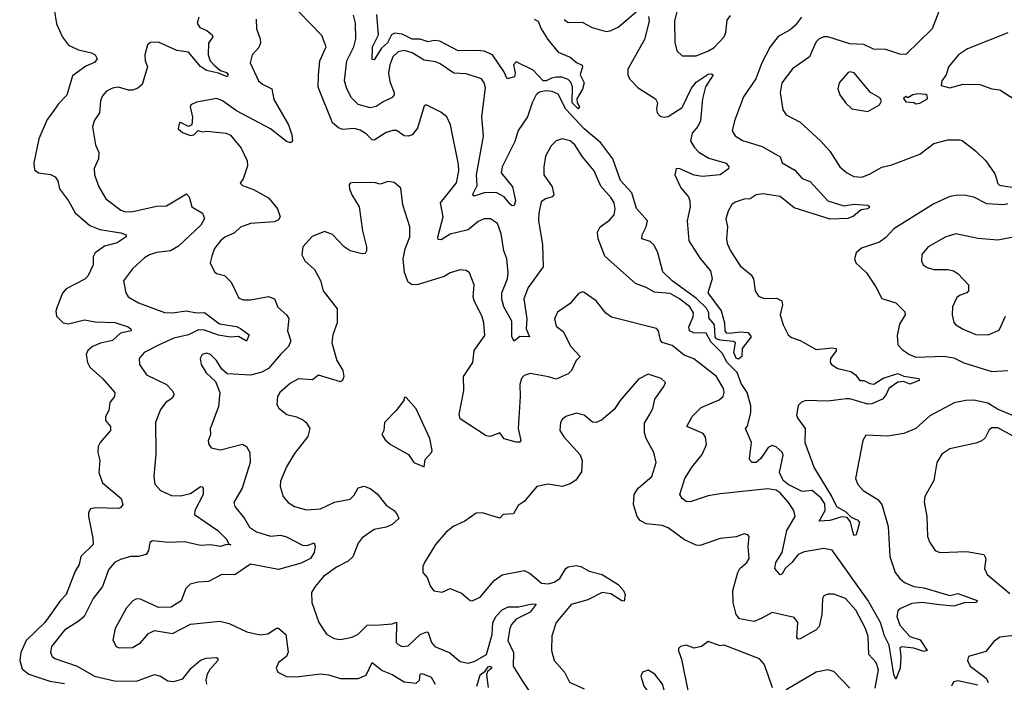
# Model space of a CAD drawing. Extents: x 2199565 to 2323334, y 894172 to 1018966.
# Tile 402 of 440: x 2291501 to 2296427, y 996005 to 999322. Entities that reach past the tile are written whole.
import ezdxf

# ---------------------------------------------------------------- set-up
doc = ezdxf.new("R2010")
doc.units = 0

msp = doc.modelspace()

# ---------------------------------------------------------------- linework, layer by layer
at = {"layer": '0CON10XD'}
for points in [[(2295412, 999335), (2295382.9, 999295), (2295355, 999271.5), (2295295, 999236.9), (2295256.4, 999185), (2295213.3, 999105), (2295184.1, 999025), (2295122.9, 998935), (2295077.3, 998815), (2295065.7, 998765), (2295079.8, 998739.8), (2295116.7, 998716.7), (2295215, 998686.4), (2295305.4, 998635.4), (2295315.6, 998605), (2295379.1, 998569.1), (2295415, 998527.1), (2295455, 998511.9), (2295544.8, 998414.8), (2295625, 998389.1), (2295675, 998398.7), (2295745, 998392.5), (2295754, 998385), (2295745, 998374.5), (2295710.3, 998369.7), (2295671.9, 998338.1), (2295645, 998326.4), (2295556.1, 998323.9), (2295375, 998379.8), (2295305, 998437.1), (2295220.6, 998449.4), (2295185.3, 998444.8), (2295155, 998425.4), (2295125, 998423.8), (2295081.2, 998408.8), (2295063.8, 998396.2), (2295045, 998363.8), (2295034.3, 998325), (2295042.5, 998285), (2295037.1, 998225), (2295040.7, 998200.7), (2295056.5, 998165), (2295105, 998090), (2295161.4, 998045), (2295172.5, 998025), (2295180.8, 997965), (2295197.4, 997937.4), (2295225, 997926.7), (2295287.3, 997927.3), (2295314, 997915), (2295317.1, 997895), (2295306, 997845), (2295320, 997795), (2295346, 997745), (2295361.7, 997731.7), (2295406.3, 997716.3), (2295485, 997670), (2295565, 997679.5), (2295585.3, 997675.3), (2295586.1, 997663.9), (2295557.9, 997625), (2295555.5, 997605.5), (2295561.9, 997595), (2295595, 997576.2), (2295660, 997560), (2295683.3, 997543.3), (2295705, 997516.2), (2295725, 997515.7), (2295755, 997500.4), (2295775, 997497.3), (2295821.9, 997528.1), (2295895, 997550), (2295925, 997536.8), (2296000, 997525), (2296001.2, 997515), (2295955, 997497.9), (2295925, 997510), (2295895, 997507.5), (2295849.5, 997475), (2295836.8, 997445), (2295818.3, 997421.7), (2295765, 997398.8), (2295745, 997396.5), (2295655, 997423.8), (2295635.3, 997424.7), (2295545, 997412.5), (2295435, 997415.5), (2295413, 997407), (2295395, 997390), (2295387.1, 997342.9), (2295393.3, 997325), (2295430.5, 997275), (2295429.3, 997205), (2295475, 997078.8), (2295565, 996933.5), (2295587.1, 996885), (2295635, 996858.7), (2295661.7, 996831.7), (2295695, 996816.2), (2295702.5, 996805), (2295686.6, 996743.4), (2295675, 996740), (2295657.8, 996807.8), (2295640.5, 996830.5), (2295615, 996832.9), (2295555, 996815.2), (2295500.9, 996810.9), (2295531, 996865), (2295528.4, 996898.4), (2295508.4, 996928.4), (2295465.6, 996965), (2295415, 996959.5), (2295344.9, 996994.9), (2295320, 997015), (2295303, 997055), (2295321.3, 997141.3), (2295315, 997157.5), (2295285, 997184.4), (2295265, 997190.5), (2295245, 997180), (2295209.2, 997125), (2295185, 997105.4), (2295165.4, 997105.4), (2295155.6, 997115), (2295152.3, 997125), (2295162.7, 997205), (2295132, 997275), (2295142.3, 997287.7), (2295159.4, 997355), (2295158.3, 997388.3), (2295140.3, 997455), (2295110.3, 997500.3), (2295091.2, 997555), (2295040.6, 997605), (2295015, 997652.9), (2294959, 997709), (2294935, 997751.8), (2294874.5, 997754.5), (2294852, 997765), (2294848.8, 997785), (2294871.2, 997835), (2294871.9, 997855), (2294853.3, 997885), (2294802.7, 997925), (2294755, 997951.6), (2294677.6, 997957.6), (2294635, 997981.5), (2294581.5, 998001.5), (2294428.1, 998138.1), (2294394.5, 998225), (2294391.7, 998258.3), (2294405.7, 998285), (2294451.5, 998318.5), (2294474.5, 998345), (2294480.4, 998375), (2294474.7, 998404.7), (2294460.1, 998430.1), (2294408, 998488), (2294375.3, 998565.3), (2294317.3, 998635), (2294278.2, 998695), (2294255, 998715.5), (2294215, 998725.6), (2294185, 998715.7), (2294159.4, 998690.6), (2294131.1, 998638.9), (2294122.5, 998585), (2294123.3, 998545), (2294164.5, 998485), (2294172.5, 998445), (2294165.6, 998434.4), (2294131.2, 998425), (2294110.6, 998409.4), (2294097.6, 998352.4), (2294095.9, 998315.9), (2294116.5, 998195), (2294119.1, 998085), (2294045, 997980.5), (2294022.7, 997925), (2294038.7, 997825), (2294034.7, 997775), (2294052, 997735), (2294003.6, 997736.4), (2293975, 997712.9), (2293963, 997735), (2293962.9, 997812.9), (2293922.5, 997885), (2293912.4, 997922.4), (2293912.5, 997955), (2293940.7, 998025), (2293944.7, 998055), (2293938.1, 998125), (2293923.8, 998165), (2293909.8, 998249.8), (2293891.1, 998301.1), (2293856, 998325), (2293825, 998324.7), (2293795, 998310.8), (2293745, 998269.2), (2293655, 998248.2), (2293610, 998220), (2293595, 998222), (2293592.7, 998232.7), (2293619.6, 998335), (2293606.7, 998405), (2293686.2, 998505), (2293698.2, 998565), (2293697, 998597), (2293656.7, 998795), (2293637.1, 998835), (2293608, 998858), (2293533.8, 998896.2), (2293525, 998890), (2293491.7, 998778.3), (2293465, 998745.6), (2293445, 998738.5), (2293425, 998740.5), (2293386.7, 998766.7), (2293367.6, 998767.6), (2293335, 998756.2), (2293275, 998719.3), (2293265, 998720.7), (2293235, 998750.4), (2293205, 998768.8), (2293173.7, 998776.3), (2293115, 998772.1), (2293095, 998780.4), (2293065.2, 998805.2), (2292993.4, 998983.4), (2292995.3, 999044.7), (2293002.9, 999115), (2293034.5, 999185), (2293013.1, 999243.1), (2292840.3, 999420.3)], [(2294804.4, 999425), (2294776.8, 999315), (2294779.3, 999209.3), (2294788.6, 999165), (2294815, 999141.4), (2294885, 999141.5), (2294947.5, 999165), (2294975, 999183.1), (2295025, 999236), (2295033.1, 999256.9), (2295040.2, 999319.8), (2295057.9, 999342.1)], [(2291673.8, 999375), (2291685, 999300.8), (2291715, 999234.5), (2291745, 999194.7), (2291795, 999170.6), (2291860, 999155), (2291878.8, 999145), (2291887.5, 999125), (2291875, 999107.5), (2291831.5, 999088.5), (2291765, 999041.2), (2291736.9, 998943.1), (2291695, 998900), (2291659.8, 998850.2), (2291637.9, 998822.1), (2291597.1, 998725), (2291571.4, 998605), (2291575, 998570), (2291595, 998555.8), (2291655, 998547.1), (2291678.8, 998535), (2291690.8, 998515), (2291700.6, 998475), (2291745.3, 998415.3), (2291778.5, 998355), (2291852.3, 998292.3), (2291902, 998272), (2292006.7, 998255), (2292034.2, 998245), (2292034, 998235), (2291987.8, 998205), (2291925, 998188), (2291878, 998155), (2291868, 998135), (2291868.1, 998095), (2291842.3, 998037.7), (2291826.9, 998023.1), (2291734, 997975), (2291715, 997953.3), (2291687.5, 997885), (2291682.3, 997862.3), (2291685, 997837.5), (2291717.5, 997805), (2291745, 997800), (2291825, 997819.4), (2291878.6, 997808.6), (2291976.1, 997806.1), (2292043.8, 997785), (2292057.1, 997775), (2292059.2, 997765), (2292005, 997752.7), (2291965, 997716.3), (2291905, 997703.2), (2291865.6, 997685), (2291842.2, 997665), (2291833.3, 997645), (2291839.5, 997605), (2291852.1, 997582.1), (2291915.4, 997525), (2291976.9, 997455), (2291974.4, 997435), (2291950.9, 997405), (2291946.4, 997365), (2291929.2, 997335), (2291930.8, 997315), (2291955.7, 997285), (2291955.8, 997265), (2291903.3, 997205), (2291893.5, 997185), (2291891.2, 997155), (2291900.8, 997115), (2291896.8, 997055), (2291915, 997002.9), (2292008.8, 996925), (2292017.5, 996895), (2292005, 996877.5), (2291995.8, 996874.2), (2291881.1, 996878.9), (2291855, 996873.3), (2291845.4, 996855), (2291844.8, 996835), (2291866.8, 996726.8), (2291868.8, 996695), (2291806.2, 996635), (2291797.5, 996595), (2291778.4, 996561.6), (2291732.7, 996445), (2291704.8, 996415.2), (2291626.6, 996305), (2291532.9, 996215), (2291506.6, 996155), (2291500.6, 996115), (2291512.4, 996072.4), (2291546.6, 996046.6), (2291650.7, 996010.7), (2291725, 995999.6)], [(2294225, 999321.9), (2294245, 999306.7), (2294315, 999310), (2294365, 999282.5), (2294435, 999262.7), (2294455, 999265.4), (2294495, 999284.6), (2294585, 999361.4)], [(2296107.5, 999385), (2296066.9, 999275), (2295935, 999148.1), (2295905, 999148.2), (2295835, 999172), (2295773.3, 999173.3), (2295725, 999196.9), (2295655, 999201.3), (2295545, 999235.4), (2295524.7, 999235.3), (2295500.8, 999225), (2295485, 999210.8), (2295475, 999188.8), (2295451.9, 999135), (2295368.1, 999075), (2295313.6, 999005), (2295305.5, 998955), (2295319.7, 998869.7), (2295336.2, 998846.2), (2295405, 998808.5), (2295508.1, 998715), (2295555, 998664.3), (2295604, 998585), (2295640, 998555), (2295675, 998536.7), (2295715, 998533.5), (2295752.4, 998547.6), (2295815, 998583.3), (2295865, 998594.5), (2296005, 998648.5), (2296075, 998702.7), (2296145, 998719.5), (2296205, 998720), (2296216.8, 998716.8), (2296282.5, 998665), (2296335, 998615.6), (2296380, 998550), (2296388.9, 998525), (2296393.2, 998503.2), (2296403.1, 998493.1), (2296505, 998477.1)], [(2292397.5, 999335), (2292388.5, 999305), (2292401.7, 999281.7), (2292437.4, 999267.4), (2292464.4, 999245), (2292466.4, 999235), (2292445.3, 999204.7), (2292443, 999145), (2292454.1, 999115), (2292473.8, 999093.8), (2292505, 999067.8), (2292535, 999057.8), (2292543.1, 999045), (2292538.8, 999035), (2292495, 999053.1), (2292435, 999067.2), (2292405, 999087.6), (2292345, 999158.6), (2292287.6, 999167.6), (2292195, 999208.5), (2292155, 999208), (2292140, 999195), (2292127.5, 999145), (2292128.9, 999115), (2292140, 999085), (2292113.3, 998996.7), (2292091.7, 998978.3), (2292065, 998969.4), (2292045, 998968.9), (2291995, 998983.3), (2291965, 998978.9), (2291935, 998963.1), (2291915, 998941.2), (2291905.6, 998915), (2291900.5, 998855), (2291873.1, 998815), (2291864.4, 998785), (2291880, 998695), (2291896.9, 998656.9), (2291894.5, 998625), (2291873.2, 998576.8), (2291875.3, 998545), (2291896, 998485), (2291930.9, 998425), (2292007.4, 998367.4), (2292025, 998360.9), (2292059.8, 998360.2), (2292185, 998387.9), (2292235, 998390.4), (2292335, 998449.2), (2292349.2, 998435), (2292362, 998385), (2292415, 998354), (2292425.7, 998325.7), (2292406.9, 998293.1), (2292295, 998187.7), (2292255, 998165.4), (2292185, 998156.4), (2292150.8, 998145), (2292125, 998130), (2292065.8, 998075), (2292020, 998015), (2292032.5, 997955), (2292044.2, 997935), (2292095, 997903.6), (2292225, 997856.7), (2292265, 997853.6), (2292333.7, 997863.7), (2292385, 997854.7), (2292425.9, 997855.9), (2292500, 997800), (2292585.3, 997785.3), (2292605.7, 997775.7), (2292648.1, 997745), (2292635, 997712.5), (2292595.3, 997735.3), (2292555, 997733.2), (2292495, 997742.2), (2292425, 997768.2), (2292395, 997768.6), (2292345, 997744.5), (2292272.5, 997727.5), (2292198.9, 997695), (2292124, 997655), (2292098, 997625), (2292100.8, 997595), (2292134.6, 997544.6), (2292235.4, 997495.4), (2292264.2, 997465), (2292272.9, 997445), (2292263.3, 997426.7), (2292231.2, 997405), (2292205, 997371.2), (2292179.5, 997305), (2292181.3, 997148.7), (2292171.4, 997035), (2292177, 996997), (2292206, 996965), (2292260.4, 996940.4), (2292305, 996938.8), (2292355, 996950), (2292405.6, 996985.6), (2292414.1, 996984.1), (2292419.2, 996975), (2292418.8, 996945), (2292376.7, 996865), (2292375.7, 996845), (2292492.5, 996765), (2292535, 996721.9), (2292546.4, 996696.4), (2292556.4, 996693.6), (2292535, 996694.4), (2292504.6, 996685.4), (2292455, 996693.7), (2292405, 996689.3), (2292325, 996708.9), (2292244.4, 996704.4), (2292165, 996713.6), (2292151.2, 996705), (2292145.3, 996664.7), (2292133.8, 996645), (2292095.5, 996634.5), (2292055, 996634.6), (2292005, 996620.4), (2291975.4, 996604.6), (2291945, 996567.5), (2291914.5, 996485), (2291869.1, 996425), (2291822.7, 996335), (2291798.1, 996311.9), (2291725, 996266), (2291660.4, 996185), (2291655.5, 996155), (2291663.1, 996135), (2291676.2, 996125), (2291735, 996104.7)], [(2292684, 999325), (2292685.7, 999275.7), (2292704.3, 999225), (2292705.6, 999205), (2292696.9, 999183.1), (2292664.2, 999145), (2292654.4, 999105), (2292695, 999015.7), (2292715, 998998.5), (2292762.2, 998975), (2292772.6, 998922.6), (2292846.4, 998795), (2292863.1, 998745), (2292865.6, 998714.4), (2292855, 998705.8), (2292835, 998711.9), (2292755.6, 998775.6), (2292585.6, 998865)], [(2294647.4, 999337.4), (2294650, 999315), (2294627.4, 999222.6), (2294544.1, 999074.1), (2294542.9, 999045), (2294552.5, 999025), (2294595, 998980), (2294682, 998925), (2294692, 998905), (2294686.2, 998875), (2294690, 998855), (2294705, 998838.8), (2294725, 998832.9), (2294745, 998837.5), (2294815, 998881.4), (2294861.6, 998978.4), (2294885, 999008.2), (2294945, 999048.1), (2294961.4, 999051.4), (2294970, 999045), (2294931.9, 998985), (2294916.9, 998925), (2294906.3, 998815), (2294893.6, 998786.4), (2294865, 998754.2), (2294857.8, 998715), (2294875, 998684.3), (2294898.6, 998658.6), (2294948.2, 998628.2), (2295035, 998603.5), (2295049.4, 998585), (2295048, 998575), (2295006.2, 998545), (2294915, 998536.2), (2294875, 998544), (2294804.4, 998575.6), (2294785, 998576), (2294779.4, 998545), (2294809.2, 998479.2), (2294847.1, 998435), (2294854.5, 998414.5), (2294855.6, 998385), (2294839.6, 998315), (2294848.4, 998215), (2294905, 998126.1), (2294957.5, 998065), (2294965.7, 998025), (2294944.2, 997955), (2295010.7, 997865), (2295027.8, 997805), (2295029.2, 997765), (2295036.2, 997755), (2295051.8, 997751.8), (2295105, 997759.6), (2295145, 997756.3), (2295160, 997735), (2295115.5, 997675), (2295113.8, 997635), (2295096.9, 997623.1), (2295085, 997628.1), (2295074, 997655), (2295081.5, 997705), (2295071.5, 997711.5), (2295005, 997717.8), (2294987.6, 997725), (2294981.2, 997735), (2294976.9, 997795), (2294949, 997829), (2294948.5, 997855), (2294937.9, 997877.9), (2294886.4, 997926.4), (2294765, 998014.9), (2294719.4, 998059.4), (2294694.1, 998155), (2294675, 998192.7), (2294655, 998211.5), (2294614.2, 998225), (2294615.6, 998245), (2294635.7, 998284.3), (2294642.2, 998315), (2294586.9, 998376.9), (2294563.9, 998455), (2294507.4, 998517.4), (2294468.7, 998625), (2294408.9, 998705), (2294325.4, 998775.4), (2294233.3, 998873.3), (2294195, 998948.2), (2294165, 998962.2), (2294135, 998964.7), (2294101.4, 998958.6), (2294084.7, 998945.3), (2294064.8, 998905.2), (2294041.8, 998835), (2293995, 998766.9), (2293977.8, 998712.2), (2293928.3, 998611.7), (2293915.3, 998585), (2293910.4, 998555), (2293965.6, 998485), (2293980.9, 998415), (2293975, 998391.2), (2293965, 998390), (2293955, 998398.9), (2293925.5, 998435.5), (2293885, 998455.9), (2293825, 998454.7), (2293775, 998437.8), (2293766.9, 998445), (2293789.1, 998490.9), (2293786.7, 998545), (2293821.7, 998738.3), (2293813.8, 998835), (2293831.1, 998981.1), (2293825.4, 999005.4), (2293811.2, 999025), (2293735, 999050), (2293673.1, 999053.1), (2293605, 999101.4), (2293580.9, 999110.9), (2293525, 999118.5), (2293465, 999155.4), (2293425, 999168), (2293395, 999161.5), (2293367.6, 999135), (2293352.1, 999095), (2293346.3, 999053.6), (2293352.5, 999012.5), (2293374, 998955), (2293374.5, 998945), (2293365, 998932.2), (2293318.8, 998911.2), (2293285, 998887.5), (2293255, 998881.2), (2293195, 998897.5), (2293160.2, 998930.2), (2293137, 998975), (2293125.3, 999015), (2293138, 999115), (2293171.9, 999185), (2293182.5, 999225), (2293180.8, 999305), (2293170.7, 999345)], [(2294075, 999324), (2294094.5, 999314.5), (2294110.4, 999275), (2294143.1, 999223.1), (2294195, 999158.8), (2294255, 999134.2), (2294286.7, 999106.7), (2294314.2, 999094.2), (2294316.9, 999085), (2294305.8, 999045), (2294325.8, 999005), (2294316, 998974), (2294288.6, 998925), (2294290.8, 998905), (2294302, 998885), (2294295, 998876.2), (2294264.3, 998905), (2294266.1, 998986.1), (2294258.2, 999008.2), (2294245, 999021.8), (2294213.6, 999033.6), (2294185, 999033.9), (2294160.9, 999029.1), (2294135.6, 999015), (2294119.4, 999015), (2294069.2, 999069.2), (2293985, 999110), (2293971.9, 999095), (2293980, 999055), (2293976.7, 999035), (2293940, 999025), (2293922.4, 999062.4), (2293865.8, 999145.8), (2293825, 999163.8), (2293791.9, 999168.1), (2293695, 999165.2), (2293603.4, 999213.4), (2293575, 999217), (2293545, 999210.1), (2293505, 999224), (2293465, 999224.5), (2293415, 999248.4), (2293375.8, 999254.2), (2293361.3, 999245), (2293340.3, 999205), (2293311.6, 999178.4), (2293275, 999121.4), (2293265, 999122.5), (2293265.6, 999185), (2293296.4, 999245), (2293287.7, 999347.7)], [(2296444.4, 999255.6), (2296243.8, 999175), (2296198.8, 999145), (2296148.8, 999085), (2296136.2, 999045), (2296113.8, 999015), (2296111.7, 998991.7), (2296155, 998980), (2296221.2, 998998.8), (2296305, 998997.5), (2296365, 998976), (2296405, 998970), (2296485, 998918.8)], [(2295745, 998862), (2295802.5, 998895), (2295812.5, 998915), (2295805, 998930), (2295757.9, 998957.9), (2295675.7, 999055), (2295655, 999060), (2295645, 999055.7), (2295600.8, 999005), (2295594, 998975), (2295604, 998945), (2295633.8, 998903.8), (2295665, 998876), (2295745, 998862)], [(2292585.6, 998865), (2292515, 998915.7), (2292486.6, 998926.6), (2292385, 998908.9), (2292356.2, 998895), (2292352.9, 998885), (2292366, 998834), (2292362.5, 998795), (2292345, 998786.7), (2292305, 998807.5), (2292298.3, 998801.7), (2292293.3, 998775), (2292315, 998756.7), (2292355, 998741.9), (2292371.2, 998745), (2292393.8, 998766.2), (2292415, 998760), (2292436.7, 998763.3), (2292533.1, 998753.1), (2292555, 998744.2), (2292608, 998678), (2292638.1, 998615), (2292639.7, 998590.3), (2292618.8, 998525), (2292603.9, 998503.9), (2292615, 998491.2), (2292670.9, 998470.9), (2292745, 998429.5), (2292791.4, 998375), (2292804.3, 998335), (2292795, 998320.6), (2292775, 998310), (2292655, 998301.8), (2292605, 998282.5), (2292574.8, 998255.2), (2292526.8, 998233.2), (2292505.4, 998215), (2292475, 998177.1), (2292461.8, 998138.2), (2292454.4, 998104.4), (2292475, 998060), (2292485, 998050.8), (2292525, 998041.9), (2292558.3, 998008.3), (2292597.8, 997927.8), (2292620, 997920), (2292655, 997918.9), (2292745, 997936.4), (2292776.2, 997925), (2292792.4, 997882.4), (2292835.8, 997845), (2292846.6, 997826.6), (2292840, 997765), (2292856.9, 997715), (2292845.6, 997685), (2292805, 997646.5), (2292745.4, 997575), (2292712.7, 997557.3), (2292655, 997541.9), (2292538.3, 997548.3), (2292511.7, 997571.7), (2292485, 997615.6), (2292455.7, 997645), (2292435, 997652.2), (2292414, 997645), (2292402.9, 997625), (2292408.1, 997595), (2292433.3, 997553.3), (2292480.6, 997510.6), (2292501.4, 997455), (2292495.6, 997385), (2292461.9, 997295), (2292452.9, 997275), (2292455.8, 997245), (2292444.1, 997214.1), (2292446.2, 997195), (2292458.8, 997178.8), (2292505, 997169.1), (2292615, 997196.4), (2292634.7, 997184.7), (2292652.1, 997155), (2292654.6, 997105.4), (2292613.9, 996976.1), (2292572.2, 996905), (2292577.8, 996885), (2292625.3, 996825.3), (2292651.2, 996781.2), (2292685, 996758.2), (2292755, 996736.7), (2292805, 996741.5), (2292835, 996732.9), (2292915, 996691.5), (2292939.6, 996690.4), (2292973.3, 996703.3), (2292979.2, 996685), (2292974.4, 996655), (2292955.5, 996625), (2292909.3, 996600.7), (2292795, 996570.4), (2292655, 996595.8), (2292576.9, 996543.1), (2292512.5, 996545), (2292445, 996509.2), (2292393, 996507), (2292353.4, 996496.6), (2292331.4, 996475), (2292307.9, 996412.1), (2292258.3, 996381.7), (2292195, 996380), (2292105, 996421.9), (2292085, 996422.5), (2292066.8, 996413.2), (2292035, 996378), (2291977.8, 996275), (2291966.1, 996216.1), (2291983.3, 996185), (2291998.3, 996178.3), (2292065, 996179.2), (2292105, 996202.5), (2292145, 996249.2), (2292175, 996264.2), (2292265, 996250), (2292355, 996295.8), (2292501.7, 996311.7), (2292549.4, 996299.4), (2292637, 996257), (2292703.4, 996243.4), (2292742.9, 996247.1), (2292785, 996275.5), (2292795, 996276.5), (2292833.1, 996245), (2292844.5, 996155.5), (2292835.4, 996134.6), (2292795, 996104), (2292783.1, 996075), (2292792.5, 996055), (2292835, 996034.5), (2292885, 996033.2), (2293005, 996046.8), (2293045, 996042.7), (2293105, 996023.9), (2293195, 996023.4), (2293235, 996041.1), (2293265, 996104.5), (2293315, 996064.1), (2293364, 996044), (2293425, 996008.2), (2293485, 996000.3), (2293500.9, 996015), (2293503.8, 996046.2), (2293515, 996049.7), (2293560, 996030), (2293579.4, 995995)], [(2295985, 998900), (2296005, 998903.3), (2296042.5, 998925), (2296041.7, 998941.7), (2296035, 998947.5), (2295995, 998950), (2295970, 998945), (2295945, 998930), (2295935, 998937.5), (2295923, 998927), (2295935, 998910), (2295975, 998907.5), (2295985, 998900)], [(2294865, 997335.6), (2294909.6, 997380.4), (2295000.9, 997419.1), (2295020.6, 997435), (2295025.5, 997455), (2295021.8, 997475), (2294987.8, 997535), (2294873.6, 997623.6), (2294825, 997642.9), (2294765, 997690.4), (2294715.7, 997705.7), (2294707.5, 997717.5), (2294696.9, 997765), (2294686.2, 997776.2), (2294462, 997832), (2294432.8, 997852.8), (2294385, 997914.2), (2294325, 997956.7), (2294315, 997958.8), (2294295, 997950), (2294255, 997901.2), (2294192.3, 997857.7), (2294176.2, 997825), (2294185, 997787.5), (2294220.3, 997760.3), (2294258.8, 997685), (2294305.8, 997635), (2294284.6, 997615.4), (2294261.4, 997565), (2294245, 997548.6), (2294185, 997522.5), (2294145.8, 997534.2), (2294055, 997551.4), (2294025, 997540.8), (2294010.8, 997525), (2294003.1, 997495), (2294005.5, 997435.5), (2293995.5, 997275), (2294007.5, 997215), (2294002.3, 997207.7), (2293985, 997206.9), (2293925, 997224.2), (2293903.3, 997253.3), (2293855, 997235.6), (2293835, 997239.4), (2293705, 997323.6), (2293700.4, 997345), (2293722.1, 997465), (2293721.2, 997535), (2293767.5, 997605), (2293775.4, 997665), (2293828.8, 997741.2), (2293823.8, 997805), (2293815.3, 997835), (2293774.5, 997915.5), (2293770, 997935), (2293774.4, 997995), (2293751.2, 998055), (2293735, 998066.2), (2293705, 998069.2), (2293655, 998054.2), (2293624.4, 998035.6), (2293495, 997995.6), (2293464.4, 997994.4), (2293445, 998008), (2293426.1, 998056.1), (2293420, 998125), (2293429.1, 998175), (2293453.1, 998235), (2293451.9, 998285), (2293418.1, 998395), (2293407.9, 998477.9), (2293375, 998506), (2293345, 998511.2), (2293305, 998498.8), (2293273.9, 998506.1), (2293164.3, 998505.7), (2293155, 998503.8), (2293150, 998495), (2293151.1, 998475), (2293163.1, 998445), (2293198.5, 998385), (2293216.5, 998265), (2293235.6, 998185), (2293235.5, 998164.5), (2293228.6, 998151.4), (2293215, 998149.4), (2293155, 998165.4), (2293124.4, 998185), (2293065, 998245.7), (2293025, 998260.8), (2292963.7, 998236.3), (2292918, 998185), (2292912, 998145), (2292928, 998115), (2292975, 998071.2), (2293005.5, 998015.5), (2293019.2, 997965), (2293089.2, 997875), (2293089.4, 997805), (2293068.1, 997745), (2293061.8, 997705), (2293087.5, 997615), (2293118.1, 997565), (2293122.9, 997535), (2293116, 997515), (2293105, 997509.4), (2292995, 997542.9), (2292965, 997518.6), (2292895, 997523.3), (2292855, 997502.9), (2292802.5, 997455), (2292791.2, 997435), (2292788, 997395), (2292797.5, 997377.5), (2292836.7, 997345), (2292885, 997334.4), (2292918.1, 997318.1), (2292934.2, 997305), (2292952.5, 997275), (2292941.9, 997235), (2292875, 997150.8), (2292836, 997084), (2292805, 997012.5), (2292804.6, 996984.6), (2292818.6, 996935), (2292844.6, 996904.6), (2292875.5, 996885.5), (2292935, 996867.5), (2293005, 996872.5), (2293075, 996907.5), (2293155, 996921.1), (2293175, 996941.4), (2293195, 996978.9), (2293225, 996987.1), (2293255, 996975.7), (2293288.6, 996948.6), (2293335, 996892.5), (2293373.8, 996865), (2293390, 996845), (2293397.5, 996825), (2293364.3, 996795), (2293335, 996781.5), (2293275, 996770), (2293215, 996728.9), (2293195, 996702), (2293167.7, 996632.3), (2293145, 996611.1), (2293085, 996581.8), (2293020.6, 996535), (2292978.6, 996485), (2292961.4, 996455), (2292961.9, 996405), (2292998.1, 996305), (2293035, 996245.8), (2293073.7, 996223.7), (2293105, 996220), (2293165, 996231.8), (2293195, 996245.6), (2293238.6, 996291.4), (2293303, 996293), (2293365, 996297.8), (2293385.3, 996305.3), (2293384.4, 996205), (2293393.7, 996193.7), (2293415, 996184.5), (2293445, 996188.2), (2293505, 996244.7), (2293538.2, 996258.2), (2293545, 996253.8), (2293560.9, 996205), (2293577.1, 996185), (2293653.2, 996153.2), (2293705, 996110), (2293745, 996100.5), (2293775, 996109.7), (2293836, 996145), (2293864.8, 996245), (2293868, 996305), (2293884, 996336), (2293915, 996367.2), (2293945, 996382.5), (2293997.5, 996382.5), (2294065, 996398.2), (2294085.6, 996395.6), (2294055, 996355.4), (2293985, 996321.6), (2293961.6, 996295), (2293953.8, 996275), (2293943.9, 996213.9), (2293972, 996155), (2293969.6, 996085), (2294012.3, 996015), (2294053.1, 995955)], [(2296445, 998400), (2296425, 998394.4), (2296339.5, 998399.5), (2296275, 998433.5), (2296235, 998440.8), (2296195, 998444.1), (2296155, 998436.7), (2296075, 998400.4), (2295875, 998275.4), (2295835, 998231.9), (2295802.4, 998207.6), (2295712.8, 998177.2), (2295685.8, 998155), (2295677.5, 998125), (2295684.3, 998105), (2295737.1, 998055), (2295784.2, 997985), (2295815, 997926.2), (2295885, 997904.2), (2295930, 997860), (2295930.5, 997845), (2295902.6, 997797.4), (2295891.7, 997741.7), (2295894.3, 997695), (2295918.5, 997668.5), (2295952.5, 997645), (2295985, 997632.7), (2296125, 997637.3), (2296175, 997628.7), (2296225, 997604.7), (2296365, 997560), (2296445.4, 997565.4)], [(2296473, 998233), (2296395, 998218.6), (2296294.4, 998225.6), (2296185, 998250.5), (2296133.8, 998235), (2296046.2, 998185), (2296015, 998146.7), (2296012.4, 998112.4), (2296022, 998095), (2296041.2, 998081.2), (2296075, 998070.6), (2296145, 998071.4), (2296173.3, 998065), (2296195, 998050.8), (2296248, 997995), (2296248.8, 997965), (2296240, 997955), (2296206.4, 997943.6), (2296189.4, 997930.6), (2296167.3, 997885), (2296165.6, 997845), (2296175, 997806.7), (2296185, 997794), (2296222, 997772), (2296285.4, 997745.4), (2296346.1, 997743.9), (2296401.8, 997768.2), (2296432.6, 997837.4)], [(2295780.5, 995975), (2295798.2, 996068.2), (2295786.7, 996105), (2295750, 996145), (2295745.3, 996235), (2295731.9, 996275), (2295685, 996366.4), (2295632.2, 996425), (2295573.6, 996446.4), (2295544.5, 996445.5), (2295525, 996438), (2295517.1, 996425), (2295514.7, 996345), (2295501.2, 996285), (2295485, 996267.5), (2295405, 996222.2), (2295395, 996221.4), (2295389.4, 996229.4), (2295394.5, 996304.5), (2295375, 996330), (2295265, 996354.4), (2295213.9, 996326.1), (2295175, 996309.6), (2295102.6, 996322.6), (2295085.4, 996345), (2295070, 996405), (2295068.5, 996465), (2295094.4, 996555), (2295104.6, 996575.4), (2295138.1, 996605), (2295150, 996625), (2295145.7, 996685), (2295150, 996735), (2295143.8, 996743.8), (2295125, 996747.5), (2295086.1, 996733.9), (2295005, 996724.2), (2294905, 996690.5), (2294885, 996691.5), (2294827.7, 996717.7), (2294745, 996778.1), (2294715, 996790), (2294635, 996797.8), (2294605, 996814.4), (2294589.4, 996835), (2294571.2, 996895), (2294575.5, 996945), (2294595, 996976.7), (2294664.4, 997035), (2294685.6, 997104.4), (2294674.4, 997155), (2294634.6, 997225), (2294626.2, 997255), (2294627.4, 997302.6), (2294653.2, 997346.8), (2294668.6, 997375), (2294678.3, 997421.7), (2294724, 997485), (2294731.2, 997505), (2294710, 997525), (2294645, 997546.9), (2294597.3, 997522.7), (2294505, 997416.2), (2294475, 997371.2), (2294412.4, 997317.6), (2294385, 997305.8), (2294367.3, 997307.3), (2294325, 997342), (2294285, 997352), (2294233.3, 997335), (2294215, 997321.2), (2294206, 997305), (2294202.9, 997265), (2294223, 997233), (2294304.3, 997144.3), (2294314.2, 997115), (2294311.3, 997058.7), (2294283.6, 997016.4), (2294255, 996997.8), (2294215, 996985.6), (2294145, 996996.2), (2294087.5, 996985), (2294025, 996910), (2293995, 996890), (2293971.7, 996848.3), (2293920, 996845), (2293903.3, 996826.7), (2293815, 996852.9), (2293785, 996851.2), (2293728.5, 996811.5), (2293669.2, 996785), (2293632.5, 996755), (2293580.8, 996695), (2293526.7, 996605), (2293517.5, 996585), (2293517.5, 996555), (2293538.9, 996528.9), (2293556, 996485), (2293572.1, 996462.1), (2293615, 996455.4), (2293655, 996474.1), (2293711.1, 996451.1), (2293755, 996414), (2293765, 996412), (2293805, 996430.8), (2293874.7, 996515.3), (2293915, 996542.5), (2294025, 996564.3), (2294055, 996548.9), (2294111.2, 996501.2), (2294145, 996497.6), (2294175, 996506.5), (2294202.9, 996525), (2294233.5, 996575), (2294245, 996583.6), (2294285, 996589.3), (2294308, 996585), (2294350.5, 996560.5), (2294414.3, 996545), (2294495.5, 996495), (2294522.2, 996465), (2294530, 996445), (2294525, 996411.2), (2294512.8, 996412.8), (2294458.4, 996448.4), (2294415, 996454.7), (2294342.6, 996417.4), (2294260.6, 996395), (2294184.3, 996305), (2294162.8, 996237.2), (2294161.9, 996165), (2294174.2, 996115), (2294226.7, 996055), (2294252, 996005), (2294325, 995972.7)], [(2293525, 997084), (2293529.3, 997120.7), (2293561.2, 997155), (2293564, 997165), (2293553.3, 997225), (2293485, 997373.3), (2293435, 997430), (2293425, 997430), (2293422.5, 997415), (2293383.8, 997365), (2293325.8, 997305), (2293322, 997265), (2293313.3, 997245), (2293328.8, 997218.8), (2293356.7, 997195), (2293446.7, 997145), (2293473.3, 997105), (2293525, 997084)], [(2296485, 997334), (2296393, 997373), (2296345, 997401.4), (2296275, 997417.3), (2296234, 997416), (2296176.2, 997403.8), (2296055, 997338.9), (2295985, 997275.4), (2295925, 997251.2), (2295845, 997236.9), (2295735, 997242.5), (2295720, 997215), (2295682.9, 997025), (2295694.3, 996995), (2295720.8, 996965), (2295795, 996920.5), (2295813.8, 996895), (2295845.4, 996785.4), (2295853.9, 996635), (2295881.2, 996555), (2295905, 996524.4), (2295927.1, 996505), (2295974, 996485), (2296025, 996477.8), (2296155, 996440.2), (2296195, 996449.6), (2296290.8, 996415), (2296287.5, 996405), (2296227.1, 996402.9), (2296175, 996385.6), (2296102.5, 996392.5), (2296015, 996404.4), (2295965, 996399), (2295908.1, 996375), (2295895, 996363.3), (2295889.3, 996335), (2295905, 996291.3), (2295955, 996234.2), (2296006.9, 996216.9), (2296040.5, 996165), (2296025, 996158.9), (2295975, 996176), (2295915, 996183.3), (2295905, 996177.8), (2295909.4, 996135), (2295905.9, 996075), (2295885, 996020), (2295874.8, 996044.8), (2295850.7, 996190.7), (2295827.2, 996237.2), (2295808.2, 996305), (2295745, 996415.7), (2295566.2, 996666.2), (2295525, 996675.5), (2295455, 996663.2), (2295425, 996658.2), (2295395, 996644), (2295364.7, 996605), (2295331.5, 996575), (2295315, 996547.5), (2295305, 996542.9), (2295279.4, 996575), (2295284.2, 996605), (2295315.5, 996654.5), (2295338.5, 996765), (2295381.5, 996835), (2295374.5, 996865), (2295347.7, 996905), (2295305, 996952.7), (2295285, 996966.7), (2295243.7, 996973.7), (2295005, 996948.5), (2294945, 996938.9), (2294855, 996908), (2294835, 996910.8), (2294816, 996925), (2294803.8, 996945), (2294828.7, 997025), (2294865, 997083.5), (2294915.3, 997144.7), (2294936.7, 997195), (2294932.4, 997232.4), (2294920.5, 997250.5), (2294839.2, 997285), (2294865, 997335.6)], [(2296474.3, 997235), (2296395, 997278.1), (2296365, 997278.6), (2296351.7, 997268.3), (2296330.9, 997229.1), (2296315.5, 997214.5), (2296285, 997202.5), (2296155, 997173.1), (2296115, 997147.5), (2296089.2, 997105), (2296073.8, 997015), (2296030, 996935), (2296026.1, 996906.1), (2296040, 996835), (2296042.9, 996735), (2296054, 996705), (2296081.2, 996665), (2296104.4, 996654.4), (2296239.4, 996659.4), (2296324.3, 996644.3), (2296334.3, 996625), (2296328.5, 996575), (2296341.1, 996545), (2296455, 996449.5)], [(2295268.1, 995978.1), (2295245, 996040), (2295225.7, 996095.7), (2295203, 996123), (2295025, 996191.2), (2295005, 996187.5), (2294945, 996210), (2294912.5, 996185), (2294875, 996176), (2294835, 996191.2), (2294806.4, 996183.6), (2294797.5, 996175), (2294797, 996163), (2294811.2, 996121.2), (2294845.8, 995955)], [(2296475, 996238.8), (2296405, 996230.5), (2296375, 996208.9), (2296335, 996160), (2296248.8, 996135), (2296242.5, 996115), (2296255.8, 996085), (2296336.9, 996025), (2296346.7, 996003.3)], [(2291735, 996104.7), (2291788.1, 996085), (2291875, 996036), (2291975, 996012.8), (2292085, 996011.5), (2292175, 996043.5), (2292205, 996035.5), (2292242.6, 996012.6), (2292271.1, 996008.9), (2292317.3, 996022.7), (2292358.7, 996075), (2292405, 996115.9), (2292434.4, 996125.6), (2292485, 996128.9), (2292492, 996125), (2292492.5, 996115), (2292451.3, 996068.7), (2292438.9, 996045), (2292431.5, 996015), (2292435.3, 995995)], [(2293787.2, 995985), (2293805, 996042), (2293830, 996060), (2293845, 996083.1), (2293855, 996085.8), (2293862.9, 996075), (2293841.1, 996058.9), (2293836.9, 996043.1), (2293845, 995978.5)], [(2294735, 995913.3), (2294745, 995920), (2294743.3, 995935), (2294726, 995965), (2294717.5, 995995), (2294679.2, 996045), (2294645, 996066.2), (2294617.5, 996055), (2294608.8, 996035), (2294624, 995985), (2294638.8, 995965), (2294675, 995934), (2294705, 995918.8), (2294735, 995913.3)], [(2295654, 995975), (2295575, 996058.8), (2295545, 996068), (2295485, 996055.6), (2295335, 995967.7)], [(2296295, 995990), (2296195, 996011.8), (2296172.6, 996007.4), (2296163.2, 995985)]]:
    msp.add_lwpolyline(points, dxfattribs=at)

doc.saveas('drawing.dxf')
